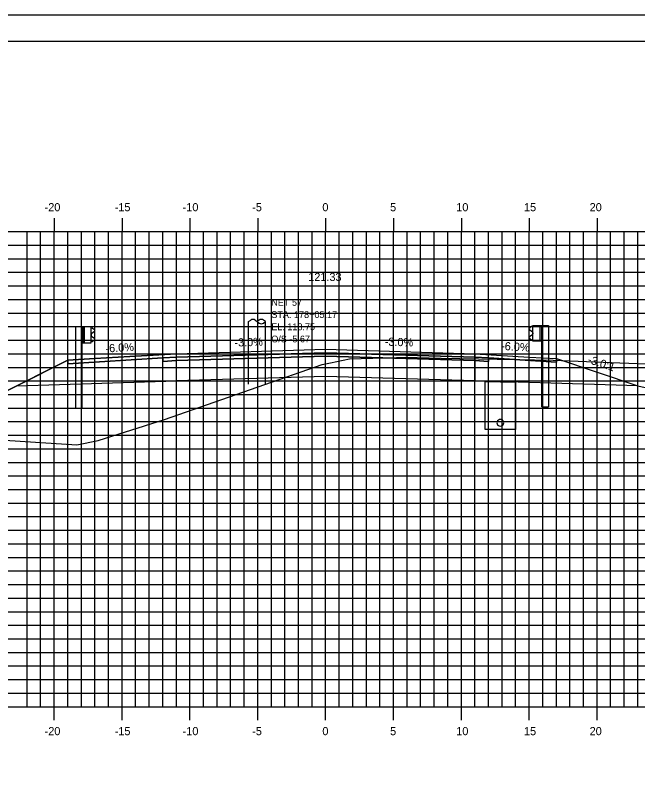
# Model space of a CAD drawing. Extents: x 850598 to 870284, y 366541 to 366651.
# Drawn here: x 858833 to 858878.9, y 366595.1 to 366651.2 of the extents above; entities that cross this region are included whole.
import ezdxf

# ---------------------------------------------------------------- set-up
doc = ezdxf.new("R2010")
doc.units = 0
for name, color, linetype in [('ANNOTATION', 7, 'Continuous'), ('BORDER', 7, 'Continuous'), ('D_Drainage_Underdrain', 7, 'Continuous'), ('D_Drainage_Underdrain_06in', 7, 'Continuous'), ('D_Guardrail_Beam_Lt', 7, 'Continuous'), ('D_Guardrail_Beam_Rt', 7, 'Continuous'), ('D_Roadway_Centerline', 7, 'Continuous'), ('D_Roadway_Centerline_Text', 7, 'Continuous'), ('D_Roadway_Edge_Shoulder', 7, 'Continuous'), ('D_Roadway_Edge_TW', 7, 'Continuous'), ('D_Roadway_Pavement', 7, 'Continuous'), ('D_Roadway_SlopeLines', 7, 'Continuous'), ('D_Roadway_SubGrade', 7, 'Continuous'), ('D_Text_Monospaced', 7, 'Continuous'), ('H_V ANNOTATION', 7, 'Continuous'), ('MAJOR', 7, 'Continuous'), ('MINOR', 7, 'Continuous'), ('PLOT BOUNDARY', 7, 'Continuous'), ('S_Roadway_Centerline', 7, 'Continuous'), ('S_Utilities_Pole_Power', 7, 'Continuous')]:
    doc.layers.add(name, color=color, linetype=linetype)

msp = doc.modelspace()

# ---------------------------------------------------------------- linework, layer by layer
at = {"layer": 'BORDER'}
msp.add_line((858970.889, 366649.225), (858810.889, 366649.225), dxfattribs=at)
at = {"layer": 'D_Drainage_Underdrain'}
msp.add_lwpolyline([(858869.889, 366624.143), (858869.889, 366620.642), (858867.639, 366620.642), (858867.639, 366624.188)], close=True, dxfattribs=at)
at = {"layer": 'D_Drainage_Underdrain_06in'}
msp.add_lwpolyline([(858868.764, 366621.392), (858868.687, 366621.38), (858868.617, 366621.345), (858868.562, 366621.289), (858868.526, 366621.22), (858868.514, 366621.142), (858868.526, 366621.065), (858868.562, 366620.996), (858868.617, 366620.94), (858868.687, 366620.905), (858868.764, 366620.892), (858868.841, 366620.905), (858868.911, 366620.94), (858868.966, 366620.996), (858869.002, 366621.065), (858869.014, 366621.142), (858869.002, 366621.22), (858868.966, 366621.289), (858868.911, 366621.345), (858868.841, 366621.38)], close=True, dxfattribs=at)
at = {"layer": 'D_Guardrail_Beam_Lt'}
for p, q in [((858837.46, 366628.198), (858837.46, 366622.198)), ((858837.931, 366628.198), (858837.46, 366628.198)), ((858838.618, 366628.198), (858837.931, 366628.198)), ((858837.931, 366628.198), (858837.931, 366627.032)), ((858837.993, 366628.198), (858837.993, 366627.032)), ((858838.097, 366628.198), (858838.097, 366627.032)), ((858838.618, 366627.032), (858838.618, 366628.198)), ((858838.618, 366628.124), (858838.692, 366628.111)), ((858838.852, 366627.861), (858838.656, 366627.725)), ((858838.708, 366628.104), (858838.852, 366628.004)), ((858838.623, 366627.66), (858838.623, 366627.569)), ((858838.656, 366627.505), (858838.852, 366627.369)), ((858838.852, 366627.226), (858838.708, 366627.126)), ((858837.931, 366627.032), (858838.618, 366627.032)), ((858837.952, 366622.198), (858837.952, 366627.032)), ((858838.692, 366627.119), (858838.618, 366627.106)), ((858837.952, 366622.198), (858837.46, 366622.198))]:
    msp.add_line(p, q, dxfattribs=at)
for centre, major_axis, start_param, end_param in [((858838.684, 366628.07), (0.0417, 0), 0.959931, 1.396263), ((858838.801, 366627.933), (0.0877, 0), 5.323254, 7.243116), ((858838.702, 366627.66), (-0.0789, 0), 5.323254, 6.283185), ((858838.702, 366627.569), (-0.0789, 0), 6.283185, 7.243116), ((858838.801, 366627.297), (0.0877, 0), 5.323254, 7.243116), ((858838.684, 366627.16), (0.0417, 0), 4.886922, 5.323254)]:
    msp.add_ellipse(centre, major_axis=major_axis, ratio=0.995501, start_param=start_param, end_param=end_param, dxfattribs=at)
at = {"layer": 'D_Guardrail_Beam_Rt'}
for p, q in [((858871.16, 366628.318), (858871.847, 366628.318)), ((858871.16, 366627.152), (858871.16, 366628.318)), ((858871.681, 366628.318), (858871.681, 366627.152)), ((858871.785, 366628.318), (858871.785, 366627.152)), ((858871.847, 366628.318), (858872.318, 366628.318)), ((858871.847, 366628.318), (858871.847, 366627.152)), ((858872.318, 366628.318), (858872.318, 366622.318)), ((858871.07, 366628.224), (858870.927, 366628.124)), ((858870.927, 366627.981), (858871.122, 366627.845)), ((858871.16, 366628.244), (858871.087, 366628.231)), ((858871.156, 366627.78), (858871.156, 366627.689)), ((858871.122, 366627.625), (858870.927, 366627.489)), ((858870.927, 366627.346), (858871.07, 366627.246)), ((858871.087, 366627.239), (858871.16, 366627.226)), ((858871.847, 366627.152), (858871.16, 366627.152)), ((858871.827, 366622.318), (858871.827, 366627.152)), ((858871.827, 366622.318), (858872.318, 366622.318))]:
    msp.add_line(p, q, dxfattribs=at)
for centre, major_axis, start_param, end_param in [((858870.977, 366628.053), (-0.0877, 0), 5.323254, 7.243116), ((858871.094, 366628.19), (-0.0417, 0), 4.886922, 5.323254), ((858871.077, 366627.78), (0.0789, 0), 0, 0.959931), ((858870.977, 366627.417), (-0.0877, 0), 5.323254, 7.243116), ((858871.094, 366627.28), (-0.0417, 0), 0.959931, 1.396263), ((858871.077, 366627.689), (0.0789, 0), 5.323254, 6.283185)]:
    msp.add_ellipse(centre, major_axis=major_axis, ratio=0.995501, start_param=start_param, end_param=end_param, dxfattribs=at)
at = {"layer": 'D_Roadway_Centerline'}
msp.add_lwpolyline([(858825.95, 366620.276), (858826.889, 366620.745), (858833.144, 366623.873), (858836.889, 366625.745), (858838.889, 366625.865), (858844.889, 366626.225), (858855.889, 366626.555), (858866.889, 366626.225), (858870.889, 366625.985), (858872.889, 366625.865), (858878.889, 366623.865), (858925.62, 366613.225), (858942.111, 366609.471), (858951.973, 366607.225), (858955.889, 366607.225)], dxfattribs=at)
at = {"layer": 'D_Roadway_Edge_Shoulder'}
for points in [[(858844.889, 366626.225), (858838.889, 366625.865), (858838.889, 366625.865), (858836.889, 366625.745), (858836.889, 366625.495), (858843.889, 366625.915), (858844.889, 366625.975)], [(858866.889, 366626.225), (858870.889, 366625.985), (858870.889, 366625.985), (858872.889, 366625.865), (858872.889, 366625.615), (858867.889, 366625.915), (858866.889, 366625.975)]]:
    msp.add_lwpolyline(points, close=True, dxfattribs=at)
at = {"layer": 'D_Roadway_Edge_TW'}
msp.add_lwpolyline([(858844.889, 366625.975), (858844.889, 366626.225), (858855.889, 366626.555), (858866.889, 366626.225), (858866.889, 366625.975), (858855.889, 366626.305)], close=True, dxfattribs=at)
at = {"layer": 'D_Roadway_Pavement'}
for points in [[(858844.889, 366625.725), (858844.889, 366625.975), (858855.889, 366626.305), (858866.889, 366625.975), (858866.889, 366625.725), (858855.889, 366626.055)], [(858844.889, 366625.975), (858843.889, 366625.915), (858843.889, 366625.665), (858844.889, 366625.725)], [(858866.889, 366625.975), (858867.889, 366625.915), (858867.889, 366625.665), (858866.889, 366625.725)]]:
    msp.add_lwpolyline(points, close=True, dxfattribs=at)
at = {"layer": 'D_Roadway_SlopeLines'}
msp.add_lwpolyline([(858836.889, 366625.745), (858826.889, 366620.745)], dxfattribs=at)
at = {"layer": 'D_Roadway_SubGrade'}
for points in [[(858844.889, 366625.725), (858843.889, 366625.665), (858843.889, 366625.915), (858836.889, 366625.495), (858836.889, 366625.745), (858833.144, 366623.873), (858844.889, 366624.225)], [(858844.889, 366624.225), (858844.889, 366625.725), (858855.889, 366626.055), (858866.889, 366625.725), (858866.889, 366624.225), (858855.889, 366624.555)], [(858866.889, 366625.725), (858867.889, 366625.665), (858867.889, 366625.915), (858872.889, 366625.615), (858872.889, 366625.865), (858878.889, 366623.865), (858866.889, 366624.225)]]:
    msp.add_lwpolyline(points, close=True, dxfattribs=at)
msp.add_lwpolyline([(858836.889, 366625.745), (858833.144, 366623.873), (858836.889, 366625.745)], dxfattribs=at)
at = {"layer": 'MAJOR'}
for p, q in [((858835.889, 366636.227), (858835.889, 366635.225)), ((858835.889, 366636.227), (858835.889, 366635.225)), ((858840.889, 366636.227), (858840.889, 366635.225)), ((858840.889, 366636.227), (858840.889, 366635.225)), ((858845.889, 366636.227), (858845.889, 366635.225)), ((858845.889, 366636.227), (858845.889, 366635.225)), ((858850.889, 366636.227), (858850.889, 366635.225)), ((858850.889, 366636.227), (858850.889, 366635.225)), ((858855.889, 366636.227), (858855.889, 366635.225)), ((858855.889, 366636.227), (858855.889, 366635.225)), ((858860.889, 366636.227), (858860.889, 366635.225)), ((858860.889, 366636.227), (858860.889, 366635.225)), ((858865.889, 366636.227), (858865.889, 366635.225)), ((858865.889, 366636.227), (858865.889, 366635.225)), ((858870.889, 366636.227), (858870.889, 366635.225)), ((858870.889, 366636.227), (858870.889, 366635.225)), ((858875.889, 366636.227), (858875.889, 366635.225)), ((858875.889, 366636.227), (858875.889, 366635.225)), ((858815.889, 366635.225), (858955.889, 366635.225)), ((858815.889, 366635.225), (858955.889, 366635.225)), ((858815.889, 366635.225), (858955.889, 366635.225)), ((858815.889, 366635.225), (858955.889, 366635.225)), ((858835.889, 366600.225), (858835.889, 366635.225)), ((858835.889, 366600.225), (858835.889, 366635.225)), ((858840.889, 366600.225), (858840.889, 366635.225)), ((858840.889, 366600.225), (858840.889, 366635.225)), ((858845.889, 366600.225), (858845.889, 366635.225)), ((858845.889, 366600.225), (858845.889, 366635.225)), ((858850.889, 366600.225), (858850.889, 366635.225)), ((858850.889, 366600.225), (858850.889, 366635.225)), ((858855.889, 366600.225), (858855.889, 366635.225)), ((858855.889, 366600.225), (858855.889, 366635.225)), ((858860.889, 366600.225), (858860.889, 366635.225)), ((858860.889, 366600.225), (858860.889, 366635.225)), ((858865.889, 366600.225), (858865.889, 366635.225)), ((858865.889, 366600.225), (858865.889, 366635.225)), ((858870.889, 366600.225), (858870.889, 366635.225)), ((858870.889, 366600.225), (858870.889, 366635.225)), ((858875.889, 366600.225), (858875.889, 366635.225)), ((858875.889, 366600.225), (858875.889, 366635.225)), ((858815.889, 366630.225), (858955.889, 366630.225)), ((858815.889, 366630.225), (858955.889, 366630.225)), ((858815.889, 366625.225), (858955.889, 366625.225)), ((858815.889, 366625.225), (858955.889, 366625.225)), ((858815.889, 366620.225), (858955.889, 366620.225)), ((858815.889, 366620.225), (858955.889, 366620.225)), ((858815.889, 366615.225), (858955.889, 366615.225)), ((858815.889, 366615.225), (858955.889, 366615.225)), ((858815.889, 366610.225), (858955.889, 366610.225)), ((858815.889, 366610.225), (858955.889, 366610.225)), ((858815.889, 366605.225), (858955.889, 366605.225)), ((858815.889, 366605.225), (858955.889, 366605.225)), ((858815.889, 366600.225), (858955.889, 366600.225)), ((858815.889, 366600.225), (858955.889, 366600.225)), ((858815.889, 366600.225), (858955.889, 366600.225)), ((858815.889, 366600.225), (858955.889, 366600.225)), ((858835.889, 366599.223), (858835.889, 366600.225)), ((858835.889, 366599.223), (858835.889, 366600.225)), ((858840.889, 366599.223), (858840.889, 366600.225)), ((858840.889, 366599.223), (858840.889, 366600.225)), ((858845.889, 366599.223), (858845.889, 366600.225)), ((858845.889, 366599.223), (858845.889, 366600.225)), ((858850.889, 366599.223), (858850.889, 366600.225)), ((858850.889, 366599.223), (858850.889, 366600.225)), ((858855.889, 366599.223), (858855.889, 366600.225)), ((858855.889, 366599.223), (858855.889, 366600.225)), ((858860.889, 366599.223), (858860.889, 366600.225)), ((858860.889, 366599.223), (858860.889, 366600.225)), ((858865.889, 366599.223), (858865.889, 366600.225)), ((858865.889, 366599.223), (858865.889, 366600.225)), ((858870.889, 366599.223), (858870.889, 366600.225)), ((858870.889, 366599.223), (858870.889, 366600.225)), ((858875.889, 366599.223), (858875.889, 366600.225)), ((858875.889, 366599.223), (858875.889, 366600.225))]:
    msp.add_line(p, q, dxfattribs=at)
at = {"layer": 'MINOR'}
for p, q in [((858833.889, 366600.225), (858833.889, 366635.225)), ((858833.889, 366600.225), (858833.889, 366635.225)), ((858834.889, 366600.225), (858834.889, 366635.225)), ((858834.889, 366600.225), (858834.889, 366635.225)), ((858836.889, 366600.225), (858836.889, 366635.225)), ((858836.889, 366600.225), (858836.889, 366635.225)), ((858837.889, 366600.225), (858837.889, 366635.225)), ((858837.889, 366600.225), (858837.889, 366635.225)), ((858838.889, 366600.225), (858838.889, 366635.225)), ((858838.889, 366600.225), (858838.889, 366635.225)), ((858839.889, 366600.225), (858839.889, 366635.225)), ((858839.889, 366600.225), (858839.889, 366635.225)), ((858841.889, 366600.225), (858841.889, 366635.225)), ((858841.889, 366600.225), (858841.889, 366635.225)), ((858842.889, 366600.225), (858842.889, 366635.225)), ((858842.889, 366600.225), (858842.889, 366635.225)), ((858843.889, 366600.225), (858843.889, 366635.225)), ((858843.889, 366600.225), (858843.889, 366635.225)), ((858844.889, 366600.225), (858844.889, 366635.225)), ((858844.889, 366600.225), (858844.889, 366635.225)), ((858846.889, 366600.225), (858846.889, 366635.225)), ((858846.889, 366600.225), (858846.889, 366635.225)), ((858847.889, 366600.225), (858847.889, 366635.225)), ((858847.889, 366600.225), (858847.889, 366635.225)), ((858848.889, 366600.225), (858848.889, 366635.225)), ((858848.889, 366600.225), (858848.889, 366635.225)), ((858849.889, 366600.225), (858849.889, 366635.225)), ((858849.889, 366600.225), (858849.889, 366635.225)), ((858851.889, 366600.225), (858851.889, 366635.225)), ((858851.889, 366600.225), (858851.889, 366635.225)), ((858852.889, 366600.225), (858852.889, 366635.225)), ((858852.889, 366600.225), (858852.889, 366635.225)), ((858853.889, 366600.225), (858853.889, 366635.225)), ((858853.889, 366600.225), (858853.889, 366635.225)), ((858854.889, 366600.225), (858854.889, 366635.225)), ((858854.889, 366600.225), (858854.889, 366635.225)), ((858856.889, 366600.225), (858856.889, 366635.225)), ((858856.889, 366600.225), (858856.889, 366635.225)), ((858857.889, 366600.225), (858857.889, 366635.225)), ((858857.889, 366600.225), (858857.889, 366635.225)), ((858858.889, 366600.225), (858858.889, 366635.225)), ((858858.889, 366600.225), (858858.889, 366635.225)), ((858859.889, 366600.225), (858859.889, 366635.225)), ((858859.889, 366600.225), (858859.889, 366635.225)), ((858861.889, 366600.225), (858861.889, 366635.225)), ((858861.889, 366600.225), (858861.889, 366635.225)), ((858862.889, 366600.225), (858862.889, 366635.225)), ((858862.889, 366600.225), (858862.889, 366635.225)), ((858863.889, 366600.225), (858863.889, 366635.225)), ((858863.889, 366600.225), (858863.889, 366635.225)), ((858864.889, 366600.225), (858864.889, 366635.225)), ((858864.889, 366600.225), (858864.889, 366635.225)), ((858866.889, 366600.225), (858866.889, 366635.225)), ((858866.889, 366600.225), (858866.889, 366635.225)), ((858867.889, 366600.225), (858867.889, 366635.225)), ((858867.889, 366600.225), (858867.889, 366635.225)), ((858868.889, 366600.225), (858868.889, 366635.225)), ((858868.889, 366600.225), (858868.889, 366635.225)), ((858869.889, 366600.225), (858869.889, 366635.225)), ((858869.889, 366600.225), (858869.889, 366635.225)), ((858871.889, 366600.225), (858871.889, 366635.225)), ((858871.889, 366600.225), (858871.889, 366635.225)), ((858872.889, 366600.225), (858872.889, 366635.225)), ((858872.889, 366600.225), (858872.889, 366635.225)), ((858873.889, 366600.225), (858873.889, 366635.225)), ((858873.889, 366600.225), (858873.889, 366635.225)), ((858874.889, 366600.225), (858874.889, 366635.225)), ((858874.889, 366600.225), (858874.889, 366635.225)), ((858876.889, 366600.225), (858876.889, 366635.225)), ((858876.889, 366600.225), (858876.889, 366635.225)), ((858877.889, 366600.225), (858877.889, 366635.225)), ((858877.889, 366600.225), (858877.889, 366635.225)), ((858878.889, 366600.225), (858878.889, 366635.225)), ((858878.889, 366600.225), (858878.889, 366635.225)), ((858815.889, 366634.225), (858955.889, 366634.225)), ((858815.889, 366634.225), (858955.889, 366634.225)), ((858815.889, 366633.225), (858955.889, 366633.225)), ((858815.889, 366633.225), (858955.889, 366633.225)), ((858815.889, 366632.225), (858955.889, 366632.225)), ((858815.889, 366632.225), (858955.889, 366632.225)), ((858815.889, 366631.225), (858955.889, 366631.225)), ((858815.889, 366631.225), (858955.889, 366631.225)), ((858815.889, 366629.225), (858955.889, 366629.225)), ((858815.889, 366629.225), (858955.889, 366629.225)), ((858815.889, 366628.225), (858955.889, 366628.225)), ((858815.889, 366628.225), (858955.889, 366628.225)), ((858815.889, 366627.225), (858955.889, 366627.225)), ((858815.889, 366627.225), (858955.889, 366627.225)), ((858815.889, 366626.225), (858955.889, 366626.225)), ((858815.889, 366626.225), (858955.889, 366626.225)), ((858815.889, 366624.225), (858955.889, 366624.225)), ((858815.889, 366624.225), (858955.889, 366624.225)), ((858815.889, 366623.225), (858955.889, 366623.225)), ((858815.889, 366623.225), (858955.889, 366623.225)), ((858815.889, 366622.225), (858955.889, 366622.225)), ((858815.889, 366622.225), (858955.889, 366622.225)), ((858815.889, 366621.225), (858955.889, 366621.225)), ((858815.889, 366621.225), (858955.889, 366621.225)), ((858815.889, 366619.225), (858955.889, 366619.225)), ((858815.889, 366619.225), (858955.889, 366619.225)), ((858815.889, 366618.225), (858955.889, 366618.225)), ((858815.889, 366618.225), (858955.889, 366618.225)), ((858815.889, 366617.225), (858955.889, 366617.225)), ((858815.889, 366617.225), (858955.889, 366617.225)), ((858815.889, 366616.225), (858955.889, 366616.225)), ((858815.889, 366616.225), (858955.889, 366616.225)), ((858815.889, 366614.225), (858955.889, 366614.225)), ((858815.889, 366614.225), (858955.889, 366614.225)), ((858815.889, 366613.225), (858955.889, 366613.225)), ((858815.889, 366613.225), (858955.889, 366613.225)), ((858815.889, 366612.225), (858955.889, 366612.225)), ((858815.889, 366612.225), (858955.889, 366612.225)), ((858815.889, 366611.225), (858955.889, 366611.225)), ((858815.889, 366611.225), (858955.889, 366611.225)), ((858815.889, 366609.225), (858955.889, 366609.225)), ((858815.889, 366609.225), (858955.889, 366609.225)), ((858815.889, 366608.225), (858955.889, 366608.225)), ((858815.889, 366608.225), (858955.889, 366608.225)), ((858815.889, 366607.225), (858955.889, 366607.225)), ((858815.889, 366607.225), (858955.889, 366607.225)), ((858815.889, 366606.225), (858955.889, 366606.225)), ((858815.889, 366606.225), (858955.889, 366606.225)), ((858815.889, 366604.225), (858955.889, 366604.225)), ((858815.889, 366604.225), (858955.889, 366604.225)), ((858815.889, 366603.225), (858955.889, 366603.225)), ((858815.889, 366603.225), (858955.889, 366603.225)), ((858815.889, 366602.225), (858955.889, 366602.225)), ((858815.889, 366602.225), (858955.889, 366602.225)), ((858815.889, 366601.225), (858955.889, 366601.225)), ((858815.889, 366601.225), (858955.889, 366601.225))]:
    msp.add_line(p, q, dxfattribs=at)
at = {"layer": 'PLOT BOUNDARY'}
msp.add_lwpolyline([(858802.796, 366541.166), (858972.796, 366541.166), (858972.796, 366651.166), (858802.796, 366651.166)], close=True, dxfattribs=at)
at = {"layer": 'S_Roadway_Centerline'}
msp.add_lwpolyline([(858815.889, 366620.925), (858837.557, 366619.526), (858839.138, 366619.844), (858844.017, 366621.395), (858855.64, 366625.434), (858856.248, 366625.563), (858857.641, 366625.852), (858861.102, 366625.958), (858861.752, 366625.97), (858864.395, 366625.909), (858872.648, 366625.751), (858877.568, 366625.569), (858883.434, 366625.329)], dxfattribs=at)
at = {"layer": 'S_Utilities_Pole_Power'}
for p, q in [((858850.217, 366623.978), (858850.214, 366628.597)), ((858850.217, 366628.597), (858850.373, 366628.707)), ((858850.685, 366628.707), (858850.842, 366628.597)), ((858850.998, 366628.707), (858850.842, 366628.597)), ((858850.842, 366628.597), (858850.998, 366628.486)), ((858851.467, 366628.597), (858851.311, 366628.707)), ((858851.311, 366628.486), (858851.467, 366628.597)), ((858851.467, 366623.978), (858851.464, 366628.597))]:
    msp.add_line(p, q, dxfattribs=at)
for centre, start, end in [((858850.529, 366628.487), 90, 125.2644), ((858850.529, 366628.487), 54.7356, 90), ((858851.154, 366628.487), 90, 125.2644), ((858851.154, 366628.708), 234.7356, 270), ((858851.154, 366628.487), 54.7356, 90), ((858851.154, 366628.708), 270, 305.2644)]:
    msp.add_arc(centre, 0.271, start, end, dxfattribs=at)

# ---------------------------------------------------------------- texts
at = {"layer": 'ANNOTATION'}
for s, rotation, p in [('-3.0%', 1.7184, (858849.177, 366626.754)), ('-3.0%', 358.2816, (858860.237, 366626.825)), ('-6.0%', 3.4336, (858839.686, 366626.315)), ('-6.0%', 356.5664, (858868.806, 366626.512)), ('-3.0:1', 341.5651, (858875.143, 366625.568))]:
    msp.add_text(s, height=0.6, rotation=rotation, dxfattribs=at).set_placement(p)
at = {"layer": 'D_Roadway_Centerline'}
for s, p in [('C', (858855.884, 366626.555)), ('C', (858855.884, 366626.555)), ('L', (858855.889, 366626.548)), ('L', (858855.889, 366626.548))]:
    msp.add_text(s, height=0.0146, dxfattribs=at).set_placement(p)
at = {"layer": 'D_Roadway_Centerline_Text'}
msp.add_text('121.33', height=0.6, dxfattribs=at).set_placement((858854.608, 366631.587))
at = {"layer": 'D_Text_Monospaced'}
for s, height, p in [('NET 57  ', 0.5, (858851.884, 366629.762)), ('STA. 178+05.17', 0.49998, (858851.884, 366628.862)), ('EL. 118.75', 0.498, (858851.885, 366627.964)), ('O/S -5.67', 0.498, (858851.885, 366627.064))]:
    msp.add_text(s, height=height, dxfattribs=at).set_placement(p)
at = {"layer": 'H_V ANNOTATION'}
for s, p in [('-20', (858835.183, 366636.725)), ('-15', (858840.346, 366636.725)), ('-10', (858845.354, 366636.725)), ('-5', (858850.48, 366636.725)), ('0', (858855.648, 366636.725)), ('5', (858860.64, 366636.725)), ('10', (858865.514, 366636.725)), ('15', (858870.506, 366636.725)), ('20', (858875.343, 366636.725)), ('-20', (858835.183, 366598.125)), ('-15', (858840.346, 366598.125)), ('-10', (858845.354, 366598.125)), ('-5', (858850.48, 366598.125)), ('0', (858855.648, 366598.125)), ('5', (858860.64, 366598.125)), ('10', (858865.514, 366598.125)), ('15', (858870.506, 366598.125)), ('20', (858875.343, 366598.125))]:
    msp.add_text(s, height=0.6, dxfattribs=at).set_placement(p)
at = {"layer": 'S_Roadway_Centerline'}
for s, p in [('C', (858872.643, 366625.751)), ('L', (858872.648, 366625.744))]:
    msp.add_text(s, height=0.0146, dxfattribs=at).set_placement(p)

doc.saveas('drawing.dxf')
